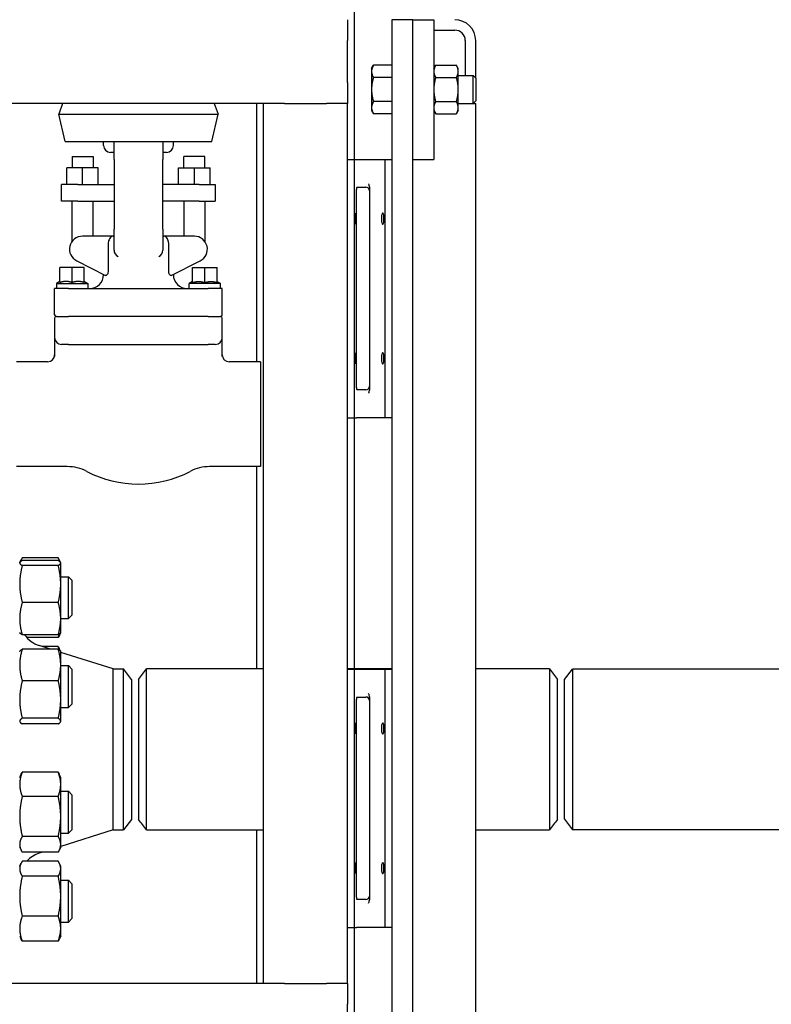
# Model space of a CAD drawing. Header units: inches. Extents: x 18 to 846, y -67 to 561.
# Tile 559 of 656: x 760 to 773, y 212 to 230. Entities that reach past the tile are written whole.
import ezdxf

# ---------------------------------------------------------------- set-up
doc = ezdxf.new("R2010")
doc.units = ezdxf.units.IN
doc.header["$LTSCALE"] = 24
doc.header["$MEASUREMENT"] = 0
doc.layers.add('Visible (ANSI)', color=7, linetype='Continuous', lineweight=30)

msp = doc.modelspace()

# ---------------------------------------------------------------- linework, layer by layer
at = {"layer": 'Visible (ANSI)'}
for p, q in [((765.8308, 227.29286), (765.8308, 255.16786)), ((765.70632, 229.79286), (765.70632, 229.41786)), ((766.8758, 229.79286), (766.5008, 229.79286)), ((766.5008, 229.79286), (766.5008, 195.69819)), ((766.8758, 195.69819), (766.8758, 229.79286)), ((766.8758, 229.79286), (767.2508, 229.79286)), ((767.2508, 229.79286), (767.2508, 227.29286)), ((767.2508, 229.60536), (767.6258, 229.60536)), ((765.70632, 228.66786), (765.70632, 229.41786)), ((767.8133, 229.41786), (767.8133, 228.79286)), ((768.0008, 228.74568), (768.0008, 229.41786)), ((766.1368, 228.91786), (766.17029, 228.97588)), ((766.5008, 228.97588), (766.17029, 228.97588)), ((766.5008, 228.97588), (766.5008, 228.86762)), ((767.2508, 228.91786), (767.2843, 228.97588)), ((767.2843, 228.97588), (767.65531, 228.97588)), ((767.6888, 228.91786), (767.65531, 228.97588)), ((766.1368, 228.91786), (766.1368, 228.86762)), ((766.1368, 228.86762), (766.1368, 228.54286)), ((766.5008, 228.91786), (766.5008, 228.91786)), ((766.5008, 228.86762), (766.5008, 228.75937)), ((767.6888, 228.86762), (767.6888, 228.91786)), ((767.6888, 228.54286), (767.6888, 228.86762)), ((767.6888, 228.79286), (767.95503, 228.79286)), ((767.95503, 228.29286), (767.95503, 228.79286)), ((768.0008, 228.74568), (767.95503, 228.79286)), ((765.70632, 228.66786), (765.70632, 228.29286)), ((766.5008, 228.75937), (766.17029, 228.75937)), ((766.5008, 228.75937), (766.5008, 228.54286)), ((767.2843, 228.75937), (767.65531, 228.75937)), ((768.0008, 228.74568), (768.0008, 228.34005)), ((766.1368, 228.54286), (766.1368, 228.21811)), ((766.5008, 228.54286), (766.5008, 228.32636)), ((767.6888, 228.21811), (767.6888, 228.54286)), ((764.20632, 228.29286), (745.20632, 228.29286)), ((760.6096, 228.29286), (760.54153, 228.10429)), ((763.322, 228.29286), (763.39007, 228.10429)), ((764.0808, 228.29286), (764.0808, 223.66786)), ((764.20632, 212.54286), (764.20632, 228.29286)), ((764.58132, 228.29286), (764.20632, 228.29286)), ((764.58132, 228.29286), (765.33132, 228.29286)), ((765.70632, 228.29286), (765.33132, 228.29286)), ((765.70632, 212.54286), (765.70632, 228.29286)), ((766.5008, 228.32636), (766.17029, 228.32636)), ((766.5008, 228.32636), (766.5008, 228.21811)), ((767.2843, 228.32636), (767.65531, 228.32636)), ((767.6888, 228.29286), (767.95503, 228.29286)), ((768.0008, 228.34005), (767.95503, 228.29286)), ((767.95503, 228.29286), (768.0008, 228.29286)), ((768.0008, 207.99568), (768.0008, 228.29286)), ((760.54153, 228.10429), (763.39007, 228.10429)), ((760.65473, 227.60961), (760.54153, 228.10429)), ((763.27688, 227.60961), (763.39007, 228.10429)), ((766.1368, 228.21811), (766.1368, 228.16786)), ((766.1368, 228.16786), (766.17029, 228.10985)), ((766.5008, 228.10985), (766.17029, 228.10985)), ((766.5008, 228.21811), (766.5008, 228.10985)), ((766.5008, 228.16786), (766.5008, 228.16786)), ((767.2508, 228.16786), (767.2843, 228.10985)), ((767.2843, 228.10985), (767.65531, 228.10985)), ((767.6888, 228.16786), (767.65531, 228.10985)), ((767.6888, 228.16786), (767.6888, 228.21811)), ((760.65473, 227.60961), (763.27688, 227.60961)), ((761.3408, 227.54286), (761.3408, 227.60961)), ((761.5283, 227.29286), (761.5283, 227.60961)), ((762.4033, 227.60961), (762.4033, 227.29286)), ((762.5908, 227.54286), (762.5908, 227.60961)), ((761.5283, 227.41786), (761.4658, 227.41786)), ((762.4658, 227.41786), (762.4033, 227.41786)), ((760.7783, 227.34286), (761.1533, 227.34286)), ((760.7783, 227.34286), (760.7783, 227.14286)), ((761.1533, 227.34286), (761.1533, 227.14286)), ((761.5283, 227.29286), (761.5283, 226.04286)), ((762.4033, 226.04286), (762.4033, 227.29286)), ((763.1533, 227.34286), (762.7783, 227.34286)), ((762.7783, 227.14286), (762.7783, 227.34286)), ((763.1533, 227.14286), (763.1533, 227.34286)), ((765.70632, 227.29286), (765.83132, 227.29286)), ((765.83132, 222.66786), (765.83132, 227.29286)), ((765.83132, 227.29286), (765.86818, 227.29286)), ((765.86818, 227.29286), (766.3758, 227.29286)), ((766.3758, 227.29286), (766.5008, 227.29286)), ((766.3758, 227.29286), (766.3758, 222.66786)), ((766.8758, 227.29286), (767.2508, 227.29286)), ((760.68455, 226.84286), (760.68455, 227.14286)), ((760.9658, 227.14286), (760.68455, 227.14286)), ((760.9658, 226.84286), (760.9658, 227.14286)), ((761.24705, 227.14286), (760.9658, 227.14286)), ((761.24705, 226.84286), (761.24705, 227.14286)), ((762.68455, 226.84286), (762.68455, 227.14286)), ((762.68455, 227.14286), (762.9658, 227.14286)), ((762.9658, 227.14286), (763.24705, 227.14286)), ((762.9658, 226.84286), (762.9658, 227.14286)), ((763.24705, 226.84286), (763.24705, 227.14286)), ((760.88143, 226.84286), (760.5908, 226.84286)), ((760.5908, 226.54286), (760.5908, 226.84286)), ((760.88143, 226.84286), (761.5283, 226.84286)), ((763.05018, 226.84286), (762.4033, 226.84286)), ((763.05018, 226.84286), (763.3408, 226.84286)), ((763.3408, 226.84286), (763.3408, 226.54286)), ((765.86968, 223.20953), (765.86968, 226.7512)), ((765.87104, 226.79286), (766.03555, 226.79286)), ((766.09805, 226.79926), (766.09805, 223.16147)), ((760.88143, 226.54286), (760.5908, 226.54286)), ((760.7783, 225.82343), (760.7783, 226.54286)), ((760.88143, 226.54286), (761.5283, 226.54286)), ((761.1533, 225.91786), (761.1533, 226.54286)), ((763.05018, 226.54286), (762.4033, 226.54286)), ((762.7783, 226.54286), (762.7783, 225.91786)), ((763.05018, 226.54286), (763.3408, 226.54286)), ((763.1533, 226.54286), (763.1533, 225.82343)), ((761.5283, 225.66786), (761.5283, 226.04286)), ((762.4033, 226.04286), (762.4033, 225.66786)), ((761.51321, 225.91786), (760.9658, 225.91786)), ((761.42454, 225.79286), (761.42454, 225.30308)), ((761.51321, 225.91786), (761.5283, 225.91786)), ((762.4033, 225.91786), (762.4184, 225.91786)), ((762.9658, 225.91786), (762.4184, 225.91786)), ((762.50707, 225.30308), (762.50707, 225.79286)), ((760.86049, 225.47627), (761.37752, 225.21479)), ((762.55409, 225.21479), (763.07112, 225.47627)), ((760.55955, 225.08727), (760.55955, 225.35536)), ((760.7783, 225.35536), (760.55955, 225.35536)), ((760.7783, 225.08727), (760.7783, 225.35536)), ((760.99705, 225.35536), (760.7783, 225.35536)), ((760.99705, 225.08727), (760.99705, 225.35536)), ((762.93455, 225.35536), (763.1533, 225.35536)), ((762.93455, 225.08727), (762.93455, 225.35536)), ((763.1533, 225.35536), (763.37205, 225.35536)), ((763.1533, 225.08727), (763.1533, 225.35536)), ((763.37205, 225.08727), (763.37205, 225.35536)), ((760.55705, 225.10536), (760.49705, 225.07072)), ((760.55955, 225.10536), (760.55705, 225.10536)), ((760.69765, 225.10536), (760.64021, 225.10536)), ((760.9164, 225.10536), (760.85896, 225.10536)), ((760.99955, 225.10536), (760.99705, 225.10536)), ((760.99955, 225.10536), (761.05955, 225.07072)), ((761.3408, 225.23036), (761.3408, 225.23336)), ((762.5908, 225.23036), (762.5908, 225.23336)), ((762.93205, 225.10536), (762.87205, 225.07072)), ((762.93205, 225.10536), (762.93455, 225.10536)), ((763.01521, 225.10536), (763.07265, 225.10536)), ((763.23396, 225.10536), (763.2914, 225.10536)), ((763.37205, 225.10536), (763.37455, 225.10536)), ((763.37455, 225.10536), (763.43455, 225.07072)), ((760.7158, 224.98036), (760.4658, 224.98036)), ((760.4658, 224.51161), (760.4658, 224.98036)), ((760.49705, 225.07072), (761.05955, 225.07072)), ((760.49705, 225.07072), (760.49705, 224.98036)), ((760.7158, 224.98036), (763.2158, 224.98036)), ((761.05955, 225.07072), (761.05955, 224.98036)), ((763.43455, 225.07072), (762.87205, 225.07072)), ((762.87205, 224.98036), (762.87205, 225.07072)), ((763.4658, 224.98036), (763.2158, 224.98036)), ((763.43455, 224.98036), (763.43455, 225.07072)), ((763.4658, 224.51161), (763.4658, 224.98036)), ((760.4658, 224.44911), (760.4658, 224.10536)), ((760.49705, 224.48036), (760.7158, 224.48036)), ((763.2158, 224.48036), (760.7158, 224.48036)), ((763.2158, 224.48036), (763.43455, 224.48036)), ((763.4658, 224.10536), (763.4658, 224.44911)), ((760.4658, 224.10536), (760.4658, 223.76303)), ((763.4658, 223.76303), (763.4658, 224.10536)), ((760.7158, 223.98036), (760.5908, 223.98036)), ((760.7158, 223.98036), (761.9658, 223.98036)), ((761.9658, 223.98036), (763.2158, 223.98036)), ((763.3408, 223.98036), (763.2158, 223.98036)), ((760.3408, 223.66786), (759.7808, 223.66786)), ((764.1508, 223.66786), (763.5908, 223.66786)), ((764.1508, 223.66786), (764.1508, 221.79286)), ((766.03555, 223.16786), (765.87104, 223.16786)), ((765.70632, 222.66786), (765.83132, 222.66786)), ((765.8308, 218.17036), (765.8308, 222.66786)), ((765.83132, 222.66786), (765.86818, 222.66786)), ((766.3758, 222.66786), (765.86818, 222.66786)), ((766.5008, 222.66786), (766.3758, 222.66786)), ((760.69258, 221.79286), (759.7808, 221.79286)), ((764.1508, 221.79286), (763.23903, 221.79286)), ((764.0808, 221.79286), (764.0808, 218.17036)), ((760.52972, 220.16101), (759.88589, 220.16101)), ((759.8408, 220.07157), (759.84291, 220.07609)), ((759.84291, 220.07609), (759.86341, 220.12005)), ((760.52972, 220.11025), (759.88589, 220.11025)), ((760.52972, 220.02391), (759.88589, 220.02391)), ((760.5727, 220.07609), (760.5522, 220.12005)), ((760.5748, 220.07157), (760.5727, 220.07609)), ((760.5748, 220.06708), (760.5748, 220.07157)), ((760.5748, 219.69207), (760.5748, 220.06708)), ((760.5748, 219.82157), (760.7133, 219.82157)), ((760.7133, 219.07157), (760.7133, 219.82157)), ((760.7758, 219.75907), (760.7133, 219.82157)), ((760.5748, 219.07156), (760.5748, 219.69207)), ((760.7758, 219.75907), (760.7758, 219.13407)), ((760.52972, 219.36022), (759.88589, 219.36022)), ((760.7758, 219.13407), (760.7133, 219.07157)), ((760.5748, 219.07157), (760.7133, 219.07157)), ((760.5748, 218.82157), (760.5748, 219.07156)), ((759.8408, 218.82157), (759.84291, 218.81705)), ((760.52972, 218.78289), (759.88589, 218.78289)), ((760.52972, 218.73213), (759.96903, 218.73213)), ((760.5727, 218.81705), (760.5522, 218.77309)), ((760.5748, 218.82157), (760.5727, 218.81705)), ((760.39386, 218.5252), (760.18983, 218.58982)), ((760.52972, 218.57196), (760.24622, 218.57196)), ((759.8408, 218.48045), (759.84376, 218.4868)), ((760.52972, 218.5252), (759.88589, 218.5252)), ((760.57185, 218.4868), (760.54933, 218.53508)), ((760.5748, 218.48045), (760.57185, 218.4868)), ((760.5748, 218.24134), (760.5748, 218.48045)), ((761.51414, 218.17036), (760.5748, 218.46788)), ((760.5748, 217.62262), (760.5748, 218.24134)), ((760.5748, 218.23045), (760.7133, 218.23045)), ((760.7133, 217.48045), (760.7133, 218.23045)), ((760.7758, 218.16795), (760.7133, 218.23045)), ((760.7758, 218.16795), (760.7758, 217.54295)), ((761.51414, 215.29036), (761.51414, 218.17036)), ((761.51414, 218.17036), (761.69693, 218.17036)), ((761.69693, 215.29036), (761.69693, 218.17036)), ((761.8408, 217.98286), (761.69693, 218.17036)), ((764.20632, 218.17036), (762.10819, 218.17036)), ((765.7131, 218.17036), (765.70632, 218.17036)), ((765.70632, 218.16786), (765.83132, 218.16786)), ((766.5008, 218.17036), (765.71851, 218.17036)), ((765.83132, 213.54286), (765.83132, 218.16786)), ((765.83132, 218.16786), (765.86818, 218.16786)), ((765.86818, 218.16786), (766.3758, 218.16786)), ((766.3758, 218.16786), (766.5008, 218.16786)), ((766.3758, 218.16786), (766.3758, 213.54286)), ((769.32342, 218.17036), (768.0008, 218.17036)), ((769.5908, 217.98036), (769.73468, 218.16786)), ((769.73468, 218.16786), (769.73468, 215.29286)), ((789.56193, 218.16786), (769.73468, 218.16786)), ((760.52972, 217.95749), (759.88589, 217.95749)), ((761.8408, 217.98286), (761.8408, 215.47786)), ((761.9658, 217.98283), (761.9658, 215.47788)), ((769.4658, 216.73036), (769.4658, 217.98285)), ((769.5908, 215.48036), (769.5908, 217.98036)), ((766.09805, 217.67426), (766.09805, 214.03647)), ((760.5748, 217.23673), (760.5748, 217.62262)), ((760.7758, 217.54295), (760.7133, 217.48045)), ((765.86968, 214.08453), (765.86968, 217.6262)), ((765.87104, 217.66786), (766.03555, 217.66786)), ((760.5748, 217.48045), (760.7133, 217.48045)), ((759.8408, 217.23045), (759.84376, 217.22411)), ((760.52972, 217.28775), (759.88589, 217.28775)), ((760.52972, 217.18571), (759.88589, 217.18571)), ((760.5748, 217.23045), (760.57185, 217.22411)), ((760.5748, 217.23045), (760.5748, 217.23673)), ((769.4658, 215.4779), (769.4658, 216.73036)), ((759.8408, 216.23028), (759.86628, 216.2849)), ((760.52972, 216.32178), (759.88589, 216.32178)), ((760.5748, 216.23028), (760.54933, 216.2849)), ((760.5748, 216.10526), (760.5748, 216.23028)), ((760.5748, 215.5305), (760.5748, 216.10526)), ((760.5748, 215.98028), (760.7133, 215.98028)), ((760.7133, 215.23028), (760.7133, 215.98028)), ((760.7758, 215.91778), (760.7133, 215.98028)), ((760.7758, 215.91778), (760.7758, 215.29278)), ((760.52972, 215.88875), (759.88589, 215.88875)), ((760.5748, 215.03051), (760.5748, 215.5305)), ((761.8408, 215.47786), (761.69693, 215.29036)), ((769.5908, 215.48036), (769.73468, 215.29286)), ((761.51414, 215.29036), (760.5748, 214.99285)), ((760.5748, 215.23028), (760.7133, 215.23028)), ((760.7758, 215.29278), (760.7133, 215.23028)), ((761.51414, 215.29036), (761.69693, 215.29036)), ((762.10819, 215.29036), (764.20632, 215.29036)), ((764.0808, 215.29036), (764.0808, 212.54286)), ((768.0008, 215.29036), (769.32342, 215.29036)), ((789.56193, 215.29286), (769.73468, 215.29286)), ((760.52972, 215.17225), (759.88589, 215.17225)), ((760.5748, 214.98028), (760.5748, 215.03051)), ((759.8408, 214.98028), (759.86628, 214.92565)), ((760.52972, 214.88877), (759.88589, 214.88877)), ((760.24622, 214.88877), (760.18983, 214.87091)), ((760.5748, 214.98028), (760.54933, 214.92565)), ((759.8408, 214.63916), (759.86341, 214.68764)), ((760.52972, 214.7286), (759.88589, 214.7286)), ((760.5748, 214.63916), (760.5522, 214.68764)), ((760.5748, 214.59417), (760.5748, 214.63916)), ((760.5748, 214.10253), (760.5748, 214.59417)), ((760.52972, 214.45975), (759.88589, 214.45975)), ((760.5748, 214.38916), (760.7133, 214.38916)), ((760.7133, 213.63916), (760.7133, 214.38916)), ((760.7758, 214.32666), (760.7133, 214.38916)), ((760.7758, 214.32666), (760.7758, 213.70166)), ((760.5748, 213.52252), (760.5748, 214.10253)), ((766.03555, 214.04286), (765.87104, 214.04286)), ((760.52972, 213.74531), (759.88589, 213.74531)), ((760.5748, 213.63916), (760.7133, 213.63916)), ((760.7758, 213.70166), (760.7133, 213.63916)), ((760.5748, 213.38916), (760.5748, 213.52252)), ((765.70632, 213.54286), (765.83132, 213.54286)), ((765.8308, 205.16786), (765.8308, 213.54286)), ((765.83132, 213.54286), (765.86818, 213.54286)), ((766.3758, 213.54286), (765.86818, 213.54286)), ((766.5008, 213.54286), (766.3758, 213.54286)), ((759.8408, 213.38916), (759.86341, 213.34068)), ((760.52972, 213.29972), (759.88589, 213.29972)), ((760.5748, 213.38916), (760.5522, 213.34068)), ((764.20632, 212.54286), (745.20632, 212.54286)), ((764.58132, 212.54286), (764.20632, 212.54286)), ((764.58132, 212.54286), (765.33132, 212.54286)), ((765.70632, 212.54286), (765.33132, 212.54286)), ((765.70632, 212.54286), (765.70632, 212.16786)), ((765.70632, 211.41786), (765.70632, 212.16786))]:
    msp.add_line(p, q, dxfattribs=at)
for centre, radius, start, end in [((767.6258, 229.41786), 0.375, 0, 90), ((767.6258, 229.41786), 0.1875, 0, 90), ((761.4658, 227.54286), 0.125, 180, 270), ((762.4658, 227.54286), 0.125, 270, 0), ((766.03555, 226.73036), 0.0625, 0, 90), ((760.9658, 225.68451), 0.23335, 90, 243.172694), ((762.9658, 225.68451), 0.23335, 296.827306, 90), ((761.6533, 225.66786), 0.125, 180, 245.901134), ((762.2783, 225.66786), 0.125, 294.098866, 0), ((761.0908, 225.23036), 0.25, 270, 0), ((762.8408, 225.23036), 0.25, 180, 270), ((760.49705, 224.51161), 0.03125, 180, 270), ((760.49705, 224.44911), 0.03125, 90, 180), ((763.43455, 224.51161), 0.03125, 270, 0), ((763.43455, 224.44911), 0.03125, 0, 90), ((760.5908, 224.10536), 0.125, 180, 270), ((763.3408, 224.10536), 0.125, 270, 0), ((760.3408, 223.79286), 0.125, 270, 0), ((763.5908, 223.79286), 0.125, 180, 270), ((766.03555, 223.23036), 0.0625, 270, 0), ((760.69258, 221.04286), 0.75, 62.419801, 90), ((763.23903, 221.04286), 0.75, 90, 117.580199), ((761.9658, 223.48036), 2, 242.419801, 297.580199), ((760.3408, 219.06648), 0.5, 214.554106, 252.425284), ((766.03555, 217.60536), 0.0625, 0, 90), ((760.3408, 214.39425), 0.5, 107.574716, 138.033818), ((766.03555, 214.10536), 0.0625, 270, 0)]:
    msp.add_arc(centre, radius, start, end, dxfattribs=at)
for centre, start_param, end_param in [((765.87113, 226.7512), 3.14159265, 4.71238898), ((765.87113, 223.20953), 4.71238898, 6.28318531), ((765.87113, 217.6262), 3.14159265, 4.71238898), ((765.87113, 214.08453), 4.71238898, 6.28318531)]:
    msp.add_ellipse(centre, major_axis=(0, -0.04167), ratio=0.03492077, start_param=start_param, end_param=end_param, dxfattribs=at)
for centre in [(765.84225, 226.23036), (765.84225, 223.73036), (765.84225, 217.10536), (765.84225, 214.60536)]:
    msp.add_ellipse(centre, major_axis=(0, -0.09843), ratio=0.03492077, dxfattribs=at)
for points, weights in [([(766.17029, 228.97588), (766.1368, 228.91786), (766.1368, 228.86762)], [1, 1.0379548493, 1]), ([(767.2843, 228.97588), (767.2508, 228.91786), (767.2508, 228.86762)], [1, 1.0379548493, 1]), ([(767.6888, 228.86762), (767.6888, 228.91786), (767.65531, 228.97588)], [1, 1.0379548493, 1]), ([(766.1368, 228.86762), (766.1368, 228.81738), (766.17029, 228.75937)], [1, 1.0379548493, 1]), ([(767.2508, 228.86762), (767.2508, 228.81738), (767.2843, 228.75937)], [1, 1.0379548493, 1]), ([(767.65531, 228.75937), (767.6888, 228.81738), (767.6888, 228.86762)], [1, 1.0379548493, 1]), ([(766.17029, 228.75937), (766.1368, 228.64335), (766.1368, 228.54286)], [1, 1.0379548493, 1]), ([(767.2843, 228.75937), (767.2508, 228.64335), (767.2508, 228.54286)], [1, 1.0379548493, 1]), ([(767.6888, 228.54286), (767.6888, 228.64335), (767.65531, 228.75937)], [1, 1.0379548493, 1]), ([(766.1368, 228.54286), (766.1368, 228.44238), (766.17029, 228.32636)], [1, 1.0379548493, 1]), ([(767.2508, 228.54286), (767.2508, 228.44238), (767.2843, 228.32636)], [1, 1.0379548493, 1]), ([(767.65531, 228.32636), (767.6888, 228.44238), (767.6888, 228.54286)], [1, 1.0379548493, 1]), ([(766.17029, 228.32636), (766.1368, 228.26835), (766.1368, 228.21811)], [1, 1.0379548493, 1]), ([(767.2843, 228.32636), (767.2508, 228.26835), (767.2508, 228.21811)], [1, 1.0379548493, 1]), ([(767.6888, 228.21811), (767.6888, 228.26835), (767.65531, 228.32636)], [1, 1.0379548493, 1]), ([(766.1368, 228.21811), (766.1368, 228.16786), (766.17029, 228.10985)], [1, 1.0379548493, 1]), ([(767.2508, 228.21811), (767.2508, 228.16786), (767.2843, 228.10985)], [1, 1.0379548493, 1]), ([(767.65531, 228.10985), (767.6888, 228.16786), (767.6888, 228.21811)], [1, 1.0379548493, 1]), ([(760.64021, 225.10536), (760.60255, 225.1016), (760.55955, 225.08727)], [1.60874112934, 1.58525582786, 1.50177150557]), ([(760.7783, 225.08727), (760.73531, 225.1016), (760.69765, 225.10536)], [1.50177150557, 1.58525582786, 1.60874112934]), ([(760.85896, 225.10536), (760.8213, 225.1016), (760.7783, 225.08727)], [1.60874112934, 1.58525582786, 1.50177150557]), ([(760.99705, 225.08727), (760.95406, 225.1016), (760.9164, 225.10536)], [1.50177150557, 1.58525582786, 1.60874112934]), ([(762.93455, 225.08727), (762.97755, 225.1016), (763.01521, 225.10536)], [1.50177150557, 1.58525582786, 1.60874112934]), ([(763.07265, 225.10536), (763.11031, 225.1016), (763.1533, 225.08727)], [1.60874112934, 1.58525582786, 1.50177150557]), ([(763.1533, 225.08727), (763.1963, 225.1016), (763.23396, 225.10536)], [1.50177150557, 1.58525582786, 1.60874112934]), ([(763.2914, 225.10536), (763.32906, 225.1016), (763.37205, 225.08727)], [1.60874112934, 1.58525582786, 1.50177150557]), ([(759.88589, 220.16101), (759.86118, 220.12153), (759.85022, 220.08624)], [1, 1.02044778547, 1.01886350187]), ([(760.56539, 220.08624), (760.55442, 220.12153), (760.52972, 220.16101)], [1.01886350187, 1.02044778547, 1]), ([(759.88589, 220.11025), (759.8408, 220.08712), (759.8408, 220.06708)], [1, 1.0379548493, 1]), ([(759.8408, 220.06708), (759.8408, 220.04704), (759.88589, 220.02391)], [1, 1.0379548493, 1]), ([(759.88589, 220.02391), (759.8408, 219.84607), (759.8408, 219.69207)], [1, 1.0379548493, 1]), ([(760.5748, 220.06708), (760.5748, 220.08712), (760.52972, 220.11025)], [1, 1.0379548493, 1]), ([(760.52972, 220.02391), (760.5748, 220.04704), (760.5748, 220.06708)], [1, 1.0379548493, 1]), ([(760.5748, 219.69207), (760.5748, 219.84607), (760.52972, 220.02391)], [1, 1.0379548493, 1]), ([(759.8408, 219.69207), (759.8408, 219.53806), (759.88589, 219.36022)], [1, 1.0379548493, 1]), ([(760.52972, 219.36022), (760.5748, 219.53806), (760.5748, 219.69207)], [1, 1.0379548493, 1]), ([(759.88589, 219.36022), (759.8408, 219.20553), (759.8408, 219.07156)], [1, 1.0379548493, 1]), ([(760.5748, 219.07156), (760.5748, 219.20553), (760.52972, 219.36022)], [1, 1.0379548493, 1]), ([(759.8408, 219.07156), (759.8408, 218.93758), (759.88589, 218.78289)], [1, 1.0379548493, 1]), ([(760.52972, 218.78289), (760.5748, 218.93758), (760.5748, 219.07156)], [1, 1.0379548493, 1]), ([(759.88589, 218.78289), (759.85033, 218.80113), (759.84291, 218.81705)], [1, 1.02969372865, 1.01292606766]), ([(760.5727, 218.81705), (760.56527, 218.80113), (760.52972, 218.78289)], [1.01292606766, 1.02969372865, 1]), ([(760.52972, 218.73213), (760.54199, 218.76463), (760.55079, 218.79509)], [1, 1.01005189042, 1.01477953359]), ([(760.5522, 218.77309), (760.54298, 218.75332), (760.52972, 218.73213)], [1.01551577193, 1.01087228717, 1]), ([(760.55079, 218.51078), (760.54199, 218.54038), (760.52972, 218.57196)], [1.01477953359, 1.01005189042, 1]), ([(760.52972, 218.57196), (760.54099, 218.55296), (760.54933, 218.53508)], [1, 1.00922838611, 1.0139691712]), ([(759.88589, 218.5252), (759.8408, 218.37308), (759.8408, 218.24134)], [1, 1.0379548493, 1]), ([(759.84376, 218.4868), (759.85212, 218.50471), (759.88589, 218.5252)], [1.01453097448, 1.02816340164, 1]), ([(760.5748, 218.24134), (760.5748, 218.37308), (760.52972, 218.5252)], [1, 1.0379548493, 1]), ([(760.52972, 218.5252), (760.56349, 218.50471), (760.57185, 218.4868)], [1, 1.02816340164, 1.01453097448]), ([(759.8408, 218.24134), (759.8408, 218.10961), (759.88589, 217.95749)], [1, 1.0379548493, 1]), ([(760.52972, 217.95749), (760.5748, 218.10961), (760.5748, 218.24134)], [1, 1.0379548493, 1]), ([(759.88589, 217.95749), (759.8408, 217.77804), (759.8408, 217.62262)], [1, 1.0379548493, 1]), ([(760.5748, 217.62262), (760.5748, 217.77804), (760.52972, 217.95749)], [1, 1.0379548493, 1]), ([(759.8408, 217.62262), (759.8408, 217.46721), (759.88589, 217.28775)], [1, 1.0379548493, 1]), ([(760.52972, 217.28775), (760.5748, 217.46721), (760.5748, 217.62262)], [1, 1.0379548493, 1]), ([(759.88589, 217.28775), (759.8408, 217.26041), (759.8408, 217.23673)], [1, 1.0379548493, 1]), ([(759.8408, 217.23673), (759.8408, 217.21305), (759.88589, 217.18571)], [1, 1.0379548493, 1]), ([(760.5748, 217.23673), (760.5748, 217.26041), (760.52972, 217.28775)], [1, 1.0379548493, 1]), ([(760.52972, 217.18571), (760.5748, 217.21305), (760.5748, 217.23673)], [1, 1.0379548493, 1]), ([(759.88589, 216.32178), (759.8408, 216.20575), (759.8408, 216.10526)], [1, 1.0379548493, 1]), ([(759.86628, 216.2849), (759.87462, 216.30279), (759.88589, 216.32178)], [1.0139691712, 1.00922838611, 1]), ([(760.5748, 216.10526), (760.5748, 216.20575), (760.52972, 216.32178)], [1, 1.0379548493, 1]), ([(760.52972, 216.32178), (760.54099, 216.30279), (760.54933, 216.2849)], [1, 1.00922838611, 1.0139691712]), ([(759.8408, 216.10526), (759.8408, 216.00478), (759.88589, 215.88875)], [1, 1.0379548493, 1]), ([(760.52972, 215.88875), (760.5748, 216.00478), (760.5748, 216.10526)], [1, 1.0379548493, 1]), ([(759.88589, 215.88875), (759.8408, 215.69676), (759.8408, 215.5305)], [1, 1.0379548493, 1]), ([(760.5748, 215.5305), (760.5748, 215.69676), (760.52972, 215.88875)], [1, 1.0379548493, 1]), ([(759.8408, 215.5305), (759.8408, 215.36423), (759.88589, 215.17225)], [1, 1.0379548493, 1]), ([(760.52972, 215.17225), (760.5748, 215.36423), (760.5748, 215.5305)], [1, 1.0379548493, 1]), ([(759.88589, 215.17225), (759.8408, 215.09629), (759.8408, 215.03051)], [1, 1.0379548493, 1]), ([(759.8408, 215.03051), (759.8408, 214.96473), (759.88589, 214.88877)], [1, 1.0379548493, 1]), ([(760.5748, 215.03051), (760.5748, 215.09629), (760.52972, 215.17225)], [1, 1.0379548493, 1]), ([(760.52972, 214.88877), (760.5748, 214.96473), (760.5748, 215.03051)], [1, 1.0379548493, 1]), ([(759.88589, 214.7286), (759.8408, 214.65656), (759.8408, 214.59417)], [1, 1.0379548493, 1]), ([(760.5748, 214.59417), (760.5748, 214.65656), (760.52972, 214.7286)], [1, 1.0379548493, 1]), ([(759.8408, 214.59417), (759.8408, 214.53179), (759.88589, 214.45975)], [1, 1.0379548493, 1]), ([(760.52972, 214.45975), (760.5748, 214.53179), (760.5748, 214.59417)], [1, 1.0379548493, 1]), ([(759.88589, 214.45975), (759.8408, 214.26831), (759.8408, 214.10253)], [1, 1.0379548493, 1]), ([(760.5748, 214.10253), (760.5748, 214.26831), (760.52972, 214.45975)], [1, 1.0379548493, 1]), ([(759.8408, 214.10253), (759.8408, 213.93674), (759.88589, 213.74531)], [1, 1.0379548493, 1]), ([(760.52972, 213.74531), (760.5748, 213.93674), (760.5748, 214.10253)], [1, 1.0379548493, 1]), ([(759.88589, 213.74531), (759.8408, 213.62591), (759.8408, 213.52252)], [1, 1.0379548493, 1]), ([(760.5748, 213.52252), (760.5748, 213.62591), (760.52972, 213.74531)], [1, 1.0379548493, 1]), ([(759.8408, 213.52252), (759.8408, 213.41912), (759.88589, 213.29972)], [1, 1.0379548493, 1]), ([(760.52972, 213.29972), (760.5748, 213.41912), (760.5748, 213.52252)], [1, 1.0379548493, 1]), ([(759.88589, 213.29972), (759.87263, 213.32091), (759.86341, 213.34068)], [1, 1.01087228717, 1.01551577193]), ([(760.5522, 213.34068), (760.54298, 213.32091), (760.52972, 213.29972)], [1.01551577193, 1.01087228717, 1])]:
    msp.add_rational_spline(points, weights, degree=2, dxfattribs=at)
for points in [[(765.86818, 227.29286), (765.86823, 227.29286), (765.86829, 227.29276), (765.86835, 227.29256)], [(761.42746, 225.81786), (761.42548, 225.80948), (761.42454, 225.80078), (761.42454, 225.79286)], [(762.50707, 225.79286), (762.50707, 225.80078), (762.50613, 225.80948), (762.50415, 225.81786)], [(765.86835, 222.66817), (765.86829, 222.66797), (765.86823, 222.66786), (765.86818, 222.66786)], [(761.9658, 217.98286), (762.01327, 218.04536), (762.06073, 218.10786), (762.10819, 218.17036)], [(765.71311, 218.17032), (765.74141, 218.17034), (765.76972, 218.16952), (765.79798, 218.16786)], [(765.86818, 218.16786), (765.86823, 218.16786), (765.86829, 218.16776), (765.86835, 218.16756)], [(769.32342, 218.17036), (769.37088, 218.10786), (769.41834, 218.04536), (769.4658, 217.98286)], [(762.10819, 215.29036), (762.06073, 215.35286), (762.01327, 215.41536), (761.9658, 215.47786)], [(769.4658, 215.47786), (769.41834, 215.41536), (769.37088, 215.35286), (769.32342, 215.29036)], [(765.86835, 213.54317), (765.86829, 213.54297), (765.86823, 213.54286), (765.86818, 213.54286)]]:
    msp.add_open_spline(points, degree=3, dxfattribs=at)
for points, knots in [([(766.09805, 226.79926), (766.09805, 226.80249), (766.09796, 226.80571), (766.09717, 226.81819), (766.09573, 226.82729), (766.09056, 226.84506), (766.08726, 226.85127), (766.08477, 226.85524), (766.08473, 226.8553), (766.08469, 226.85536)], [0, 0, 0, 0, 0.024551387, 0.024551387, 0.095629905, 0.095629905, 0.174881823, 0.174881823, 0.176157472, 0.176157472, 0.176157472, 0.176157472]), ([(766.35879, 226.23036), (766.35879, 226.21803), (766.3584, 226.20488), (766.35675, 226.18072), (766.35548, 226.16971), (766.35231, 226.15213), (766.35019, 226.14448), (766.34516, 226.13439), (766.34224, 226.13194), (766.33639, 226.13194), (766.33305, 226.13445), (766.32654, 226.14464), (766.32338, 226.15233), (766.31831, 226.16988), (766.31603, 226.18081), (766.31294, 226.20488), (766.31215, 226.21801), (766.31215, 226.24272), (766.31294, 226.25585), (766.31603, 226.27992), (766.31831, 226.29085), (766.32338, 226.3084), (766.32654, 226.31609), (766.33305, 226.32628), (766.33639, 226.32879), (766.34224, 226.32879), (766.34516, 226.32634), (766.35019, 226.31625), (766.35231, 226.3086), (766.35548, 226.29102), (766.35675, 226.28001), (766.3584, 226.25585), (766.35879, 226.2427), (766.35879, 226.23036)], [0, 0, 0, 0, 0.09401122, 0.09401122, 0.18802243, 0.18802243, 0.28431105, 0.28431105, 0.38059967, 0.38059967, 0.4782167, 0.4782167, 0.57583373, 0.57583373, 0.6699888, 0.6699888, 0.76414388, 0.76414388, 0.85829895, 0.85829895, 0.95245403, 0.95245403, 1.05007106, 1.05007106, 1.14768808, 1.14768808, 1.2439767, 1.2439767, 1.34026532, 1.34026532, 1.43427654, 1.43427654, 1.52828776, 1.52828776, 1.52828776, 1.52828776]), ([(761.51321, 225.91786), (761.51313, 225.91786), (761.51305, 225.91786), (761.50224, 225.91782), (761.49167, 225.91483), (761.47272, 225.90336), (761.46429, 225.89552), (761.44998, 225.87637), (761.44402, 225.86572), (761.43424, 225.84251), (761.43041, 225.83039), (761.42746, 225.81786)], [-0.457659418, -0.457659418, -0.457659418, -0.457659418, -0.456707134, -0.456707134, -0.323045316, -0.323045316, -0.203350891, -0.203350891, -0.098062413, -0.098062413, 0, 0, 0, 0]), ([(762.50415, 225.81786), (762.5012, 225.83039), (762.49737, 225.84251), (762.48759, 225.86572), (762.48163, 225.87637), (762.46732, 225.89552), (762.45889, 225.90336), (762.43994, 225.91483), (762.42937, 225.91782), (762.41855, 225.91786), (762.41848, 225.91786), (762.4184, 225.91786)], [-0.459866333, -0.459866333, -0.459866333, -0.459866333, -0.361125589, -0.361125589, -0.255108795, -0.255108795, -0.134586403, -0.134586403, 0, 0, 0.000958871, 0.000958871, 0.000958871, 0.000958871]), ([(761.42454, 225.30308), (761.42454, 225.29007), (761.42326, 225.27614), (761.41777, 225.25127), (761.41356, 225.24034), (761.40853, 225.23165), (761.40814, 225.231), (761.40774, 225.23036)], [0, 0, 0, 0, 0.099124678, 0.099124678, 0.198249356, 0.198249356, 0.206443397, 0.206443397, 0.206443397, 0.206443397]), ([(762.52387, 225.23036), (762.52347, 225.231), (762.52308, 225.23165), (762.51805, 225.24034), (762.51384, 225.25127), (762.50835, 225.27614), (762.50707, 225.29007), (762.50707, 225.30308)], [0.621272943, 0.621272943, 0.621272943, 0.621272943, 0.629466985, 0.629466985, 0.728591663, 0.728591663, 0.827716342, 0.827716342, 0.827716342, 0.827716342]), ([(761.40774, 225.23036), (761.40421, 225.22469), (761.40023, 225.22051), (761.39093, 225.21387), (761.38545, 225.21241), (761.37948, 225.21393), (761.37848, 225.21431), (761.37752, 225.21479)], [-0.412603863, -0.412603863, -0.412603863, -0.412603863, -0.334501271, -0.334501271, -0.2278539, -0.2278539, -0.205723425, -0.205723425, -0.205723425, -0.205723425]), ([(762.55409, 225.21479), (762.55103, 225.21325), (762.54762, 225.21281), (762.53965, 225.21462), (762.53498, 225.21727), (762.52814, 225.22426), (762.52593, 225.22705), (762.52387, 225.23036)], [-3.056929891, -3.056929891, -3.056929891, -3.056929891, -2.988174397, -2.988174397, -2.909263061, -2.909263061, -2.870657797, -2.870657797, -2.870657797, -2.870657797]), ([(766.35879, 223.73036), (766.35879, 223.71803), (766.3584, 223.70488), (766.35675, 223.68072), (766.35548, 223.66971), (766.35231, 223.65213), (766.35019, 223.64448), (766.34516, 223.63439), (766.34224, 223.63194), (766.33639, 223.63194), (766.33305, 223.63445), (766.32654, 223.64464), (766.32338, 223.65233), (766.31831, 223.66988), (766.31603, 223.68081), (766.31294, 223.70488), (766.31215, 223.71801), (766.31215, 223.74272), (766.31294, 223.75585), (766.31603, 223.77992), (766.31831, 223.79085), (766.32338, 223.8084), (766.32654, 223.81609), (766.33305, 223.82628), (766.33639, 223.82879), (766.34224, 223.82879), (766.34516, 223.82634), (766.35019, 223.81625), (766.35231, 223.8086), (766.35548, 223.79102), (766.35675, 223.78001), (766.3584, 223.75585), (766.35879, 223.7427), (766.35879, 223.73036)], [0, 0, 0, 0, 0.09401122, 0.09401122, 0.18802243, 0.18802243, 0.28431105, 0.28431105, 0.38059967, 0.38059967, 0.4782167, 0.4782167, 0.57583373, 0.57583373, 0.6699888, 0.6699888, 0.76414388, 0.76414388, 0.85829895, 0.85829895, 0.95245403, 0.95245403, 1.05007106, 1.05007106, 1.14768808, 1.14768808, 1.2439767, 1.2439767, 1.34026532, 1.34026532, 1.43427654, 1.43427654, 1.52828776, 1.52828776, 1.52828776, 1.52828776]), ([(766.08469, 223.10536), (766.08473, 223.10543), (766.08477, 223.10549), (766.08791, 223.11049), (766.09044, 223.1161), (766.09466, 223.12914), (766.09618, 223.13655), (766.09774, 223.14988), (766.09805, 223.15567), (766.09805, 223.16147)], [-0.000682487, -0.000682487, -0.000682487, -0.000682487, 0, 0, 0.053671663, 0.053671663, 0.113306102, 0.113306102, 0.157716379, 0.157716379, 0.157716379, 0.157716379]), ([(762.10819, 215.29038), (762.10819, 215.29047), (762.10819, 215.32571), (762.10819, 215.47295), (762.10819, 215.59632), (762.10818, 215.90761), (762.10818, 216.09511), (762.10818, 216.50261), (762.10818, 216.72288), (762.10818, 217.14931), (762.10818, 217.35521), (762.10818, 217.71412), (762.10819, 217.86639), (762.10819, 218.0846), (762.10819, 218.15043), (762.10819, 218.16906), (762.10819, 218.17034), (762.10819, 218.17032)], [-1.57267431, -1.57267431, -1.57267431, -1.57267431, -1.1908901, -1.1908901, -0.74775686, -0.74775686, -0.30609723, -0.30609723, 0.1436733, 0.1436733, 0.59274122, 0.59274122, 1.04590561, 1.04590561, 1.49882494, 1.49882494, 1.57267431, 1.57267431, 1.57267431, 1.57267431]), ([(765.80339, 218.16786), (765.79672, 218.16826), (765.79005, 218.1686), (765.76086, 218.16992), (765.73833, 218.1704), (765.71581, 218.17034)], [-1.6316482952, -1.6316482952, -1.6316482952, -1.6316482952, -1.6177304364, -1.6177304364, -1.5707963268, -1.5707963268, -1.5707963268, -1.5707963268]), ([(769.32342, 218.17035), (769.32342, 218.17036), (769.32342, 218.16988), (769.32342, 218.15963), (769.32342, 218.10551), (769.32343, 217.92446), (769.32344, 217.80372), (769.32346, 217.51119), (769.32347, 217.33899), (769.32348, 217.0178), (769.32348, 216.87409), (769.32348, 216.73036)], [1.57267427, 1.57267427, 1.57267427, 1.57267427, 1.61773044, 1.61773044, 2.04730492, 2.04730492, 2.44315297, 2.44315297, 2.84306953, 2.84306953, 3.14159265, 3.14159265, 3.14159265, 3.14159265]), ([(766.09805, 217.67426), (766.09805, 217.67749), (766.09796, 217.68071), (766.09717, 217.69319), (766.09573, 217.70229), (766.09056, 217.72006), (766.08726, 217.72627), (766.08477, 217.73024), (766.08473, 217.7303), (766.08469, 217.73036)], [0, 0, 0, 0, 0.024551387, 0.024551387, 0.095629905, 0.095629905, 0.174881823, 0.174881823, 0.176157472, 0.176157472, 0.176157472, 0.176157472]), ([(766.35879, 217.10536), (766.35879, 217.09303), (766.3584, 217.07988), (766.35675, 217.05572), (766.35548, 217.04471), (766.35231, 217.02713), (766.35019, 217.01948), (766.34516, 217.00939), (766.34224, 217.00694), (766.33639, 217.00694), (766.33305, 217.00945), (766.32654, 217.01964), (766.32338, 217.02733), (766.31831, 217.04488), (766.31603, 217.05581), (766.31294, 217.07988), (766.31215, 217.09301), (766.31215, 217.11772), (766.31294, 217.13085), (766.31603, 217.15492), (766.31831, 217.16585), (766.32338, 217.1834), (766.32654, 217.19109), (766.33305, 217.20128), (766.33639, 217.20379), (766.34224, 217.20379), (766.34516, 217.20134), (766.35019, 217.19125), (766.35231, 217.1836), (766.35548, 217.16602), (766.35675, 217.15501), (766.3584, 217.13085), (766.35879, 217.1177), (766.35879, 217.10536)], [0, 0, 0, 0, 0.09401122, 0.09401122, 0.18802243, 0.18802243, 0.28431105, 0.28431105, 0.38059967, 0.38059967, 0.4782167, 0.4782167, 0.57583373, 0.57583373, 0.6699888, 0.6699888, 0.76414388, 0.76414388, 0.85829895, 0.85829895, 0.95245403, 0.95245403, 1.05007106, 1.05007106, 1.14768808, 1.14768808, 1.2439767, 1.2439767, 1.34026532, 1.34026532, 1.43427654, 1.43427654, 1.52828776, 1.52828776, 1.52828776, 1.52828776]), ([(769.32348, 216.73036), (769.32348, 216.59716), (769.32348, 216.46397), (769.32347, 216.12493), (769.32345, 215.92822), (769.32343, 215.60318), (769.32343, 215.47497), (769.32342, 215.32562), (769.32342, 215.29054), (769.32342, 215.29041)], [-3.14159265, -3.14159265, -3.14159265, -3.14159265, -2.86492266, -2.86492266, -2.40917784, -2.40917784, -1.95396487, -1.95396487, -1.57267427, -1.57267427, -1.57267427, -1.57267427]), ([(766.35879, 214.60536), (766.35879, 214.59303), (766.3584, 214.57988), (766.35675, 214.55572), (766.35548, 214.54471), (766.35231, 214.52713), (766.35019, 214.51948), (766.34516, 214.50939), (766.34224, 214.50694), (766.33639, 214.50694), (766.33305, 214.50945), (766.32654, 214.51964), (766.32338, 214.52733), (766.31831, 214.54488), (766.31603, 214.55581), (766.31294, 214.57988), (766.31215, 214.59301), (766.31215, 214.61772), (766.31294, 214.63085), (766.31603, 214.65492), (766.31831, 214.66585), (766.32338, 214.6834), (766.32654, 214.69109), (766.33305, 214.70128), (766.33639, 214.70379), (766.34224, 214.70379), (766.34516, 214.70134), (766.35019, 214.69125), (766.35231, 214.6836), (766.35548, 214.66602), (766.35675, 214.65501), (766.3584, 214.63085), (766.35879, 214.6177), (766.35879, 214.60536)], [0, 0, 0, 0, 0.09401122, 0.09401122, 0.18802243, 0.18802243, 0.28431105, 0.28431105, 0.38059967, 0.38059967, 0.4782167, 0.4782167, 0.57583373, 0.57583373, 0.6699888, 0.6699888, 0.76414388, 0.76414388, 0.85829895, 0.85829895, 0.95245403, 0.95245403, 1.05007106, 1.05007106, 1.14768808, 1.14768808, 1.2439767, 1.2439767, 1.34026532, 1.34026532, 1.43427654, 1.43427654, 1.52828776, 1.52828776, 1.52828776, 1.52828776]), ([(766.08469, 213.98036), (766.08473, 213.98043), (766.08477, 213.98049), (766.08791, 213.98549), (766.09044, 213.9911), (766.09466, 214.00414), (766.09618, 214.01155), (766.09774, 214.02488), (766.09805, 214.03067), (766.09805, 214.03647)], [-0.000682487, -0.000682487, -0.000682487, -0.000682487, 0, 0, 0.053671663, 0.053671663, 0.113306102, 0.113306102, 0.157716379, 0.157716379, 0.157716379, 0.157716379])]:
    msp.add_open_spline(points, degree=3, knots=knots, dxfattribs=at)

doc.saveas('drawing.dxf')
